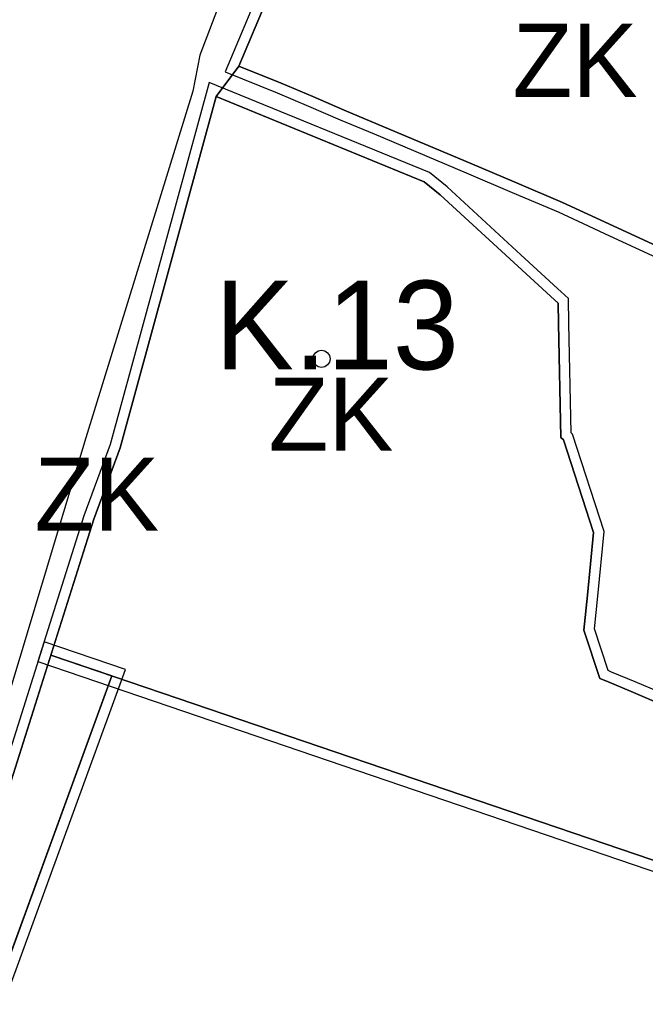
# Model space of a CAD drawing. Extents: x -555509 to -553005, y -1186756 to -1182560.
# Drawn here: x -555298.9 to -555179, y -1186374 to -1186187.5 of the extents above; entities that cross this region are included whole.
import ezdxf

# ---------------------------------------------------------------- set-up
doc = ezdxf.new("R2010")
doc.units = 0
for name, color, linetype in [('Level 46', 7, 'Continuous'), ('Level 56', 7, 'Continuous'), ('Level 59', 7, 'Continuous'), ('Level 63', 7, 'Continuous'), ('navrh_ZK', 7, 'Continuous'), ('OBRYS_PLOCH', 7, 'Continuous'), ('stav_AP', 7, 'Continuous'), ('stav_LU', 7, 'Continuous'), ('stav_ZK', 7, 'Continuous')]:
    doc.layers.add(name, color=color, linetype=linetype)

msp = doc.modelspace()

# ---------------------------------------------------------------- linework, layer by layer
at = {"layer": 'Level 46'}
msp.add_circle((-555241.06, -1186252.59), 1.64, dxfattribs=at)
at = {"layer": 'Level 56'}
for points in [[(-555186.83, -1186228.54), (-555175.9, -1186233.59), (-555170.52, -1186236.07), (-555166.33, -1186235.71), (-555157.15, -1186234.93), (-555152.32, -1186234.52), (-555144.88, -1186229.51), (-555143.12, -1186228.33), (-555124.37, -1186189.22), (-555121.19, -1186178.22), (-555111.84, -1186146), (-555217.97, -1186102.17), (-555229.56, -1186116.32), (-555225.71, -1186118.32), (-555234.02, -1186136.92), (-555259.54, -1186197.6), (-555249.53, -1186201.61), (-555243.53, -1186204.17), (-555237.49, -1186206.75), (-555230.98, -1186209.48), (-555213.34, -1186216.94), (-555204.5, -1186220.69), (-555195.7, -1186224.44), (-555190.89, -1186226.67)], [(-555294.24, -1186306.8), (-555307.65, -1186349.22), (-555329.75, -1186411.97), (-555343.2, -1186451.41), (-555364.14, -1186506.51), (-555372.32, -1186521.97), (-555378.67, -1186520.61), (-555380.64, -1186525.52), (-555405.22, -1186597.12), (-555416.59, -1186645), (-555422.51, -1186680.5), (-555427.89, -1186728.45), (-555420.15, -1186725.55), (-555414.55, -1186723.55), (-555407.81, -1186721.15), (-555396.12, -1186649.06), (-555383.61, -1186602.23), (-555358.59, -1186528.67), (-555330.99, -1186456.07), (-555316.07, -1186414.65), (-555278.64, -1186312.12)]]:
    msp.add_lwpolyline(points, close=True, dxfattribs=at)
msp.add_lwpolyline([(-555176.44, -1186316.41), (-555180.93, -1186314.52), (-555185.49, -1186312.61), (-555186.1, -1186312.35), (-555188.73, -1186304.36), (-555188.11, -1186298.05), (-555186.9, -1186285.66), (-555192.96, -1186267), (-555193.24, -1186266.74), (-555193.64, -1186245.8), (-555193.74, -1186240.99), (-555195.83, -1186239.08), (-555202.85, -1186232.64), (-555217, -1186219.64), (-555220.37, -1186216.9), (-555262.61, -1186199.61), (-555281.59, -1186269.03), (-555286.61, -1186282.67), (-555295.45, -1186310.62), (-555136.77, -1186364.7)], dxfattribs=at)
at = {"layer": 'navrh_ZK'}
for p, q in [((-555232.18, -1186137.72), (-555256.91, -1186196.5)), ((-555256.91, -1186196.5), (-555248.77, -1186199.76)), ((-555248.77, -1186199.76), (-555242.74, -1186202.33)), ((-555261.28, -1186202.32), (-555279.68, -1186269.64)), ((-555221.4, -1186218.64), (-555261.28, -1186202.32)), ((-555242.74, -1186202.33), (-555236.71, -1186204.91)), ((-555236.71, -1186204.91), (-555230.2, -1186207.64)), ((-555230.2, -1186207.64), (-555212.56, -1186215.1)), ((-555212.56, -1186215.1), (-555203.72, -1186218.85)), ((-555218.31, -1186221.15), (-555221.4, -1186218.64)), ((-555203.72, -1186218.85), (-555194.89, -1186222.61)), ((-555204.2, -1186234.11), (-555218.31, -1186221.15)), ((-555194.89, -1186222.61), (-555190.05, -1186224.85)), ((-555190.05, -1186224.85), (-555185.99, -1186226.72)), ((-555185.99, -1186226.72), (-555175.06, -1186231.77)), ((-555197.18, -1186240.55), (-555204.2, -1186234.11)), ((-555195.72, -1186241.89), (-555197.18, -1186240.55)), ((-555195.64, -1186245.84), (-555195.72, -1186241.89)), ((-555195.22, -1186267.63), (-555195.64, -1186245.84)), ((-555194.7, -1186268.11), (-555195.22, -1186267.63)), ((-555188.93, -1186285.88), (-555194.7, -1186268.11)), ((-555279.68, -1186269.64), (-555284.72, -1186283.32)), ((-555284.72, -1186283.32), (-555292.95, -1186309.35)), ((-555190.1, -1186297.86), (-555188.93, -1186285.88)), ((-555190.76, -1186304.59), (-555190.1, -1186297.86)), ((-555187.71, -1186313.84), (-555190.76, -1186304.59)), ((-555292.95, -1186309.35), (-555305.75, -1186349.85)), ((-555292.95, -1186309.35), (-555136.76, -1186362.59)), ((-555281.22, -1186313.35), (-555292.95, -1186309.35)), ((-555186.26, -1186314.45), (-555187.71, -1186313.84)), ((-555181.71, -1186316.36), (-555186.26, -1186314.45)), ((-555177.22, -1186318.25), (-555181.71, -1186316.36))]:
    msp.add_line(p, q, dxfattribs=at)
msp.add_lwpolyline([(-555409.6, -1186719.66), (-555398.08, -1186648.64), (-555385.52, -1186601.65), (-555360.47, -1186527.99), (-555332.87, -1186455.38), (-555317.95, -1186413.97), (-555281.22, -1186313.35)], dxfattribs=at)
at = {"layer": 'OBRYS_PLOCH'}
for p, q in [((-555241.55, -1186134.03), (-555264.37, -1186194.41)), ((-555256.91, -1186196.5), (-555232.18, -1186137.72)), ((-555232.18, -1186137.72), (-555256.91, -1186196.5)), ((-555264.37, -1186194.41), (-555265.72, -1186201.29)), ((-555261.28, -1186202.32), (-555256.91, -1186196.5)), ((-555256.91, -1186196.5), (-555261.28, -1186202.32)), ((-555248.77, -1186199.76), (-555256.91, -1186196.5)), ((-555256.91, -1186196.5), (-555248.77, -1186199.76)), ((-555242.74, -1186202.33), (-555248.77, -1186199.76)), ((-555248.77, -1186199.76), (-555242.74, -1186202.33)), ((-555265.72, -1186201.29), (-555286.2, -1186267.7)), ((-555279.68, -1186269.64), (-555261.28, -1186202.32)), ((-555261.28, -1186202.32), (-555279.68, -1186269.64)), ((-555261.28, -1186202.32), (-555279.68, -1186269.64)), ((-555261.28, -1186202.32), (-555221.4, -1186218.64)), ((-555221.4, -1186218.64), (-555261.28, -1186202.32)), ((-555221.4, -1186218.64), (-555261.28, -1186202.32)), ((-555236.71, -1186204.91), (-555242.74, -1186202.33)), ((-555242.74, -1186202.33), (-555236.71, -1186204.91)), ((-555230.2, -1186207.64), (-555236.71, -1186204.91)), ((-555236.71, -1186204.91), (-555230.2, -1186207.64)), ((-555212.56, -1186215.1), (-555230.2, -1186207.64)), ((-555230.2, -1186207.64), (-555212.56, -1186215.1)), ((-555203.72, -1186218.85), (-555212.56, -1186215.1)), ((-555212.56, -1186215.1), (-555203.72, -1186218.85)), ((-555221.4, -1186218.64), (-555218.31, -1186221.15)), ((-555218.31, -1186221.15), (-555221.4, -1186218.64)), ((-555218.31, -1186221.15), (-555221.4, -1186218.64)), ((-555194.89, -1186222.61), (-555203.72, -1186218.85)), ((-555203.72, -1186218.85), (-555194.89, -1186222.61)), ((-555218.31, -1186221.15), (-555204.2, -1186234.11)), ((-555204.2, -1186234.11), (-555218.31, -1186221.15)), ((-555204.2, -1186234.11), (-555218.31, -1186221.15)), ((-555190.05, -1186224.85), (-555194.89, -1186222.61)), ((-555194.89, -1186222.61), (-555190.05, -1186224.85)), ((-555185.99, -1186226.72), (-555190.05, -1186224.85)), ((-555190.05, -1186224.85), (-555185.99, -1186226.72)), ((-555175.06, -1186231.77), (-555185.99, -1186226.72)), ((-555185.99, -1186226.72), (-555175.06, -1186231.77)), ((-555204.2, -1186234.11), (-555197.18, -1186240.55)), ((-555197.18, -1186240.55), (-555204.2, -1186234.11)), ((-555197.18, -1186240.55), (-555204.2, -1186234.11)), ((-555197.18, -1186240.55), (-555195.72, -1186241.89)), ((-555195.72, -1186241.89), (-555197.18, -1186240.55)), ((-555195.72, -1186241.89), (-555197.18, -1186240.55)), ((-555195.72, -1186241.89), (-555195.64, -1186245.84)), ((-555195.64, -1186245.84), (-555195.72, -1186241.89)), ((-555195.64, -1186245.84), (-555195.72, -1186241.89)), ((-555195.64, -1186245.84), (-555195.22, -1186267.63)), ((-555195.22, -1186267.63), (-555195.64, -1186245.84)), ((-555195.22, -1186267.63), (-555195.64, -1186245.84)), ((-555195.22, -1186267.63), (-555194.7, -1186268.11)), ((-555194.7, -1186268.11), (-555195.22, -1186267.63)), ((-555194.7, -1186268.11), (-555195.22, -1186267.63)), ((-555286.2, -1186267.7), (-555310.66, -1186348.84)), ((-555194.7, -1186268.11), (-555188.93, -1186285.88)), ((-555188.93, -1186285.88), (-555194.7, -1186268.11)), ((-555188.93, -1186285.88), (-555194.7, -1186268.11)), ((-555284.72, -1186283.32), (-555279.68, -1186269.64)), ((-555279.68, -1186269.64), (-555284.72, -1186283.32)), ((-555279.68, -1186269.64), (-555284.72, -1186283.32)), ((-555305.75, -1186349.85), (-555284.72, -1186283.32)), ((-555284.72, -1186283.32), (-555292.95, -1186309.35)), ((-555284.72, -1186283.32), (-555292.95, -1186309.36)), ((-555188.93, -1186285.88), (-555190.1, -1186297.86)), ((-555190.1, -1186297.86), (-555188.93, -1186285.88)), ((-555190.1, -1186297.86), (-555188.93, -1186285.88)), ((-555190.1, -1186297.86), (-555190.76, -1186304.59)), ((-555190.76, -1186304.59), (-555190.1, -1186297.86)), ((-555190.76, -1186304.59), (-555190.1, -1186297.86)), ((-555190.76, -1186304.59), (-555187.71, -1186313.84)), ((-555187.71, -1186313.84), (-555190.76, -1186304.59)), ((-555187.71, -1186313.84), (-555190.76, -1186304.59)), ((-555292.95, -1186309.35), (-555305.75, -1186349.85)), ((-555292.95, -1186309.35), (-555136.76, -1186362.59)), ((-555281.22, -1186313.35), (-555292.95, -1186309.35)), ((-555292.95, -1186309.36), (-555136.76, -1186362.59)), ((-555136.76, -1186362.59), (-555292.95, -1186309.36)), ((-555292.95, -1186309.36), (-555281.22, -1186313.35)), ((-555281.22, -1186313.35), (-555317.95, -1186413.97)), ((-555187.71, -1186313.84), (-555186.26, -1186314.45)), ((-555186.26, -1186314.45), (-555187.71, -1186313.84)), ((-555186.26, -1186314.45), (-555187.71, -1186313.84)), ((-555186.26, -1186314.45), (-555181.71, -1186316.36)), ((-555181.71, -1186316.36), (-555186.26, -1186314.45)), ((-555181.71, -1186316.36), (-555186.26, -1186314.45)), ((-555181.71, -1186316.36), (-555177.22, -1186318.25)), ((-555177.22, -1186318.25), (-555181.71, -1186316.36)), ((-555177.22, -1186318.25), (-555181.71, -1186316.36))]:
    msp.add_line(p, q, dxfattribs=at)
msp.add_lwpolyline([(-555409.6, -1186719.66), (-555398.08, -1186648.64), (-555385.52, -1186601.65), (-555360.47, -1186527.99), (-555332.87, -1186455.38), (-555317.95, -1186413.97), (-555281.22, -1186313.35)], dxfattribs=at)
at = {"layer": 'stav_AP'}
for p, q in [((-555136.76, -1186362.59), (-555292.95, -1186309.36)), ((-555292.95, -1186309.36), (-555281.22, -1186313.35)), ((-555281.22, -1186313.35), (-555317.95, -1186413.97))]:
    msp.add_line(p, q, dxfattribs=at)
at = {"layer": 'stav_LU'}
for p, q in [((-555256.91, -1186196.5), (-555261.28, -1186202.32)), ((-555248.77, -1186199.76), (-555256.91, -1186196.5)), ((-555242.74, -1186202.33), (-555248.77, -1186199.76)), ((-555261.28, -1186202.32), (-555221.4, -1186218.64)), ((-555236.71, -1186204.91), (-555242.74, -1186202.33)), ((-555230.2, -1186207.64), (-555236.71, -1186204.91)), ((-555212.56, -1186215.1), (-555230.2, -1186207.64)), ((-555203.72, -1186218.85), (-555212.56, -1186215.1)), ((-555221.4, -1186218.64), (-555218.31, -1186221.15)), ((-555194.89, -1186222.61), (-555203.72, -1186218.85)), ((-555218.31, -1186221.15), (-555204.2, -1186234.11)), ((-555190.05, -1186224.85), (-555194.89, -1186222.61)), ((-555185.99, -1186226.72), (-555190.05, -1186224.85)), ((-555175.06, -1186231.77), (-555185.99, -1186226.72)), ((-555204.2, -1186234.11), (-555197.18, -1186240.55)), ((-555197.18, -1186240.55), (-555195.72, -1186241.89)), ((-555195.72, -1186241.89), (-555195.64, -1186245.84)), ((-555195.64, -1186245.84), (-555195.22, -1186267.63)), ((-555195.22, -1186267.63), (-555194.7, -1186268.11)), ((-555194.7, -1186268.11), (-555188.93, -1186285.88)), ((-555188.93, -1186285.88), (-555190.1, -1186297.86)), ((-555190.1, -1186297.86), (-555190.76, -1186304.59)), ((-555190.76, -1186304.59), (-555187.71, -1186313.84)), ((-555187.71, -1186313.84), (-555186.26, -1186314.45)), ((-555186.26, -1186314.45), (-555181.71, -1186316.36)), ((-555181.71, -1186316.36), (-555177.22, -1186318.25))]:
    msp.add_line(p, q, dxfattribs=at)
at = {"layer": 'stav_ZK'}
for p, q in [((-555241.55, -1186134.03), (-555264.37, -1186194.41)), ((-555256.91, -1186196.5), (-555232.18, -1186137.72)), ((-555264.37, -1186194.41), (-555265.72, -1186201.29)), ((-555261.28, -1186202.32), (-555256.91, -1186196.5)), ((-555265.72, -1186201.29), (-555286.2, -1186267.7)), ((-555279.68, -1186269.64), (-555261.28, -1186202.32)), ((-555286.2, -1186267.7), (-555310.66, -1186348.84)), ((-555284.72, -1186283.32), (-555279.68, -1186269.64)), ((-555305.75, -1186349.85), (-555284.72, -1186283.32))]:
    msp.add_line(p, q, dxfattribs=at)

# ---------------------------------------------------------------- texts
at = {"layer": 'Level 46'}
msp.add_text('K.13', height=17, dxfattribs=at).set_placement((-555261.51, -1186254.61))
at = {"layer": 'Level 59'}
msp.add_text('ZK', height=14, dxfattribs=at).set_placement((-555296.08, -1186285.54))
at = {"layer": 'Level 63'}
for p in [(-555204.42, -1186202.37), (-555251.2, -1186270.2)]:
    msp.add_text('ZK', height=14, dxfattribs=at).set_placement(p)

doc.saveas('drawing.dxf')
